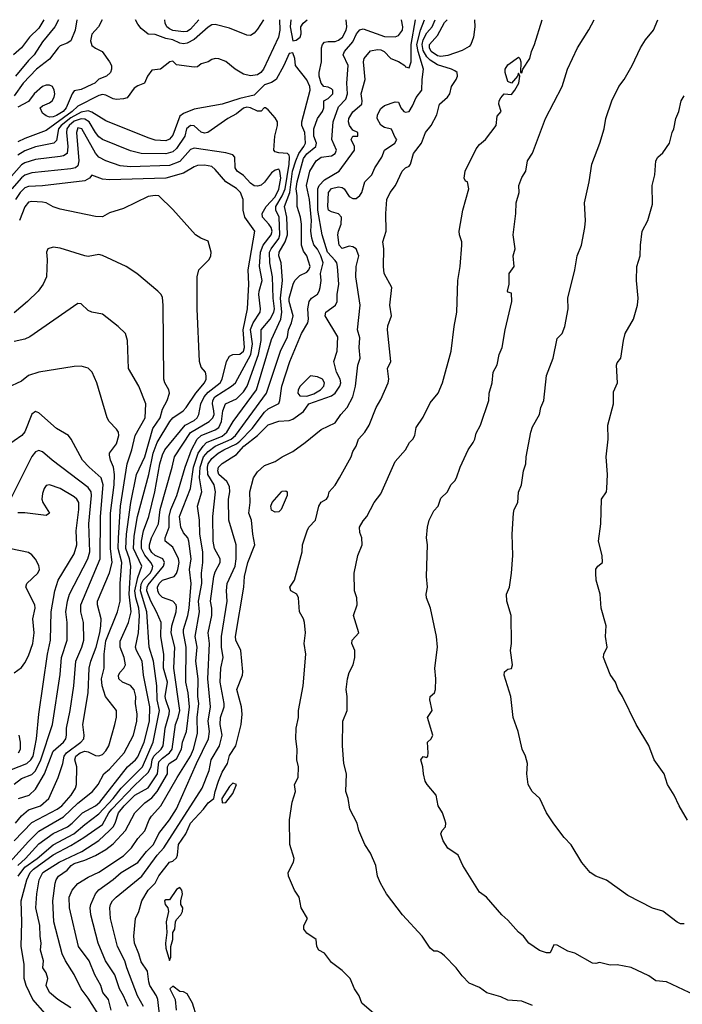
# Model space of a CAD drawing. Header units: metres. Extents: x -51132 to -49532, y -231222 to -229437.
# Tile 331 of 334: x -49852 to -49758, y -229576 to -229437. Entities that reach past the tile are written whole.
import ezdxf

# ---------------------------------------------------------------- set-up
doc = ezdxf.new("R2010")
doc.units = ezdxf.units.M
doc.layers.add('CONTOUR_INDEX', color=1, linetype='Continuous')
doc.layers.add('CONTOUR_INTER', color=3, linetype='Continuous')

msp = doc.modelspace()

# ---------------------------------------------------------------- linework, layer by layer
at = {"layer": 'CONTOUR_INDEX'}
for points, elevation in [([(-49848.4, -229436.76), (-49849.08, -229437.98), (-49850.43, -229439.26), (-49851.58, -229440.74), (-49852.69, -229441.76)], 75), ([(-49801.58, -229577.76), (-49803.29, -229576.26), (-49803.66, -229575.26), (-49804.31, -229574.26), (-49804.92, -229572.76), (-49806.08, -229571.66), (-49807.58, -229570.53), (-49808.58, -229569.19), (-49809.37, -229568.76), (-49809.69, -229568.26), (-49809.77, -229567.26), (-49811.08, -229566.37), (-49811.53, -229565.76), (-49811.53, -229565.26), (-49811, -229564.26), (-49811.88, -229562.76), (-49812.19, -229561.26), (-49812.85, -229560.26), (-49813.67, -229558.26), (-49813.73, -229557.76), (-49812.96, -229556.26), (-49812.87, -229555.76), (-49813.49, -229553.76), (-49813.53, -229550.26), (-49813.16, -229547.76), (-49812.69, -229546.26), (-49812.84, -229545.26), (-49812.32, -229544.26), (-49812.27, -229542.76), (-49812.49, -229541.76), (-49812.48, -229540.26), (-49812.66, -229538.76), (-49812.6, -229537.26), (-49812.29, -229535.76), (-49812.26, -229534.76), (-49811.59, -229531.26), (-49811.21, -229526.76), (-49811.46, -229525.26), (-49811.26, -229523.76), (-49811.41, -229522.26), (-49811.55, -229521.76), (-49812.15, -229520.76), (-49812.28, -229518.76), (-49812.49, -229518.26), (-49813.34, -229517.76), (-49813.48, -229517.26), (-49812.86, -229516.26), (-49812.7, -229515.76), (-49811.77, -229512.26), (-49811.71, -229511.26), (-49811.06, -229509.26), (-49810.8, -229508.76), (-49809.87, -229507.76), (-49809.41, -229505.76), (-49809.08, -229505.22), (-49808.32, -229504.76), (-49808.08, -229504.38), (-49807.94, -229503.76), (-49807.08, -229502.79), (-49806.45, -229501.76), (-49804.79, -229498.76), (-49804.58, -229498.02), (-49804.11, -229497.26), (-49803.76, -229496.26), (-49802.88, -229495.26), (-49802.27, -229494.26), (-49801.25, -229491.76), (-49800.58, -229490.62), (-49799.54, -229488.26), (-49799.47, -229487.76), (-49799.66, -229486.26), (-49799.19, -229485.26), (-49799.64, -229480.76), (-49799.58, -229480.2), (-49799.1, -229478.76), (-49799.32, -229477.26), (-49799.05, -229474.76), (-49800.1, -229472.76), (-49800.22, -229471.76), (-49800.17, -229469.26), (-49800.32, -229468.26), (-49799.85, -229466.76), (-49799.9, -229464.26), (-49799.72, -229462.26), (-49799.29, -229461.26), (-49798.51, -229460.26), (-49797.58, -229458.25), (-49797.08, -229457.76), (-49796.58, -229457.52), (-49796.4, -229457.26), (-49795.94, -229455.76), (-49794.83, -229454.26), (-49794.28, -229452.76), (-49793.45, -229451.76), (-49792.65, -229450.26), (-49792.25, -229448.76), (-49791.16, -229447.76), (-49790.8, -229447.26), (-49790.58, -229446.22), (-49789.89, -229445.26), (-49789.7, -229444.76), (-49789.76, -229444.26), (-49790.08, -229444.03), (-49790.59, -229443.76), (-49792.58, -229443.17), (-49793.58, -229442.5), (-49794.08, -229442.01), (-49794.58, -229441.14), (-49794.75, -229440.26), (-49794.58, -229439.63), (-49794.08, -229438.63), (-49793.33, -229437.76), (-49792.9, -229436.76)], 75), ([(-49813.38, -229436.76), (-49813.45, -229437.76), (-49813.08, -229439.76), (-49812.58, -229439.66), (-49812.03, -229439.26), (-49811.87, -229438.76), (-49811.93, -229437.76), (-49811.6, -229437.26), (-49811.05, -229436.76)], 70), ([(-49840.08, -229578.76), (-49842.08, -229575.55), (-49843.08, -229574.22), (-49844.08, -229572.23), (-49845.34, -229570.26), (-49845.79, -229569.26), (-49846.97, -229564.76), (-49847.1, -229561.76), (-49846.8, -229559.26), (-49846.66, -229558.76), (-49846.31, -229558.26), (-49845.08, -229557.39), (-49844.53, -229556.76), (-49844.08, -229556.48), (-49842.58, -229555.99), (-49841.08, -229555.31), (-49839.58, -229554.48), (-49838.58, -229553.68), (-49836.83, -229551.76), (-49835.47, -229549.26), (-49834.08, -229547.87), (-49833.08, -229547.14), (-49832.33, -229546.26), (-49830.83, -229543.76), (-49830.87, -229542.76), (-49830.6, -229542.26), (-49829.58, -229541.61), (-49828.85, -229540.26), (-49828.7, -229539.26), (-49828.14, -229537.76), (-49827.73, -229534.26), (-49827.93, -229532.26), (-49828.23, -229530.76), (-49828.2, -229525.76), (-49828.59, -229523.76), (-49828.57, -229523.26), (-49827.97, -229521.26), (-49827.79, -229520.26), (-49827.5, -229516.76), (-49827.73, -229514.76), (-49827.5, -229513.26), (-49827.81, -229510.76), (-49827.99, -229510.26), (-49828.58, -229509.57), (-49828.98, -229508.76), (-49829.15, -229507.26), (-49827.58, -229503.26), (-49827.14, -229500.26), (-49826.48, -229498.26), (-49825.8, -229497.26), (-49825.31, -229496.76), (-49823.08, -229495.82), (-49822.43, -229495.26), (-49821.56, -229493.76), (-49818.22, -229489.26), (-49816.08, -229482.15), (-49814.77, -229479.26), (-49814.63, -229478.26), (-49814.82, -229476.26), (-49814.54, -229473.76), (-49814.75, -229471.26), (-49815.07, -229470.26), (-49815.03, -229469.76), (-49814.18, -229468.26), (-49813.85, -229467.26), (-49813.92, -229464.76), (-49814.26, -229463.26), (-49813.52, -229461.26), (-49813.11, -229458.26), (-49812.67, -229456.76), (-49812.22, -229455.76), (-49811.5, -229454.76), (-49811.28, -229454.26), (-49811.36, -229452.76), (-49811.81, -229451.76), (-49811.8, -229451.26), (-49810.63, -229446.76), (-49810.66, -229446.26), (-49811.08, -229445.28), (-49812.72, -229443.26), (-49812.77, -229442.26), (-49813.08, -229441.45), (-49813.58, -229441.54), (-49814.34, -229443.26), (-49815.45, -229445.26), (-49816.08, -229445.65), (-49817.08, -229446.01), (-49818.58, -229447.47), (-49820.58, -229447.93), (-49823.08, -229448.73), (-49827.08, -229449.47), (-49828.58, -229450.05), (-49829.08, -229450.44), (-49830.08, -229453.15), (-49830.58, -229453.7), (-49831.08, -229453.94), (-49832.58, -229453.83), (-49833.58, -229453.52), (-49839.58, -229451.12), (-49841.58, -229449.86), (-49842.08, -229449.71), (-49843.08, -229449.88), (-49844.58, -229450.7), (-49845.92, -229451.76), (-49846.31, -229452.26), (-49846.58, -229453.91), (-49846.95, -229454.26), (-49849.58, -229454.81), (-49851.08, -229455.35), (-49852.08, -229455.99)], 70), ([(-49853.21, -229556.26), (-49850.58, -229553.33), (-49849.08, -229551.88), (-49845.58, -229549.84), (-49843.58, -229547.92), (-49841.47, -229546.26), (-49840.69, -229545.26), (-49839.88, -229543.76), (-49839.08, -229543.1), (-49837.02, -229540.76), (-49835.69, -229538.26), (-49835.18, -229536.26), (-49835.13, -229535.26), (-49835.4, -229533.76), (-49835.33, -229532.76), (-49835.58, -229531.82), (-49836.08, -229531.22), (-49837.23, -229530.76), (-49837.77, -229530.26), (-49837.79, -229529.76), (-49837.58, -229529.33), (-49837.06, -229528.76), (-49836.81, -229528.26), (-49836.98, -229527.26), (-49837.55, -229525.76), (-49837.58, -229524.94), (-49836.36, -229522.26), (-49835.98, -229520.76), (-49836.29, -229518.26), (-49836.07, -229514.26), (-49836.24, -229513.26), (-49836.75, -229511.76), (-49836.67, -229509.76), (-49836.07, -229505.26), (-49835.24, -229501.26), (-49834.08, -229498.76), (-49832.92, -229494.76), (-49831.89, -229493.26), (-49831.58, -229492.03), (-49830.88, -229490.76), (-49830.56, -229489.76), (-49830.65, -229489.26), (-49831.22, -229488.26), (-49831.37, -229487.76), (-49831.47, -229477.26), (-49831.58, -229476.19), (-49831.77, -229475.76), (-49832.2, -229475.26), (-49835.2, -229472.76), (-49836.7, -229471.76), (-49840.08, -229470.19), (-49840.58, -229470.06), (-49842.08, -229470.33), (-49842.58, -229470.28), (-49846.08, -229469.16), (-49847.08, -229469.05), (-49847.82, -229469.26), (-49848.02, -229469.76), (-49847.92, -229470.76), (-49848.01, -229473.26), (-49848.49, -229474.26), (-49849.19, -229475.26), (-49850.69, -229476.76), (-49852.58, -229478.35)], 65), ([(-49854.08, -229543.56), (-49850.82, -229542.26), (-49850.22, -229541.76), (-49849.92, -229541.26), (-49849.42, -229538.76), (-49849.12, -229535.26), (-49847.89, -229526.76), (-49847.45, -229524.76), (-49847.35, -229520.76), (-49846.83, -229517.76), (-49846.38, -229516.26), (-49844.08, -229512.54), (-49843.73, -229511.26), (-49843.81, -229509.26), (-49843.43, -229506.26), (-49843.44, -229505.26), (-49843.72, -229504.76), (-49844.08, -229504.45), (-49846.08, -229503.26), (-49847.58, -229502.73), (-49848.08, -229502.85), (-49848.33, -229503.26), (-49848.58, -229503.98), (-49848.65, -229504.76), (-49848.52, -229505.26), (-49847.57, -229506.76), (-49848.08, -229507.09), (-49851.08, -229506.71), (-49852.08, -229506.72)], 60), ([(-49814.69, -229503.76), (-49814.58, -229503.64), (-49814.08, -229503.58), (-49813.9, -229503.76), (-49813.86, -229504.26), (-49814.71, -229506.26), (-49815.08, -229506.58), (-49815.58, -229506.63), (-49816.08, -229506.32), (-49816.2, -229505.76), (-49816.01, -229505.26), (-49814.69, -229503.76)], 75)]:
    msp.add_lwpolyline(points, dxfattribs=dict(at, elevation=elevation))
at = {"layer": 'CONTOUR_INTER'}
for points, elevation in [([(-49843.71, -229436.76), (-49843.93, -229438.26), (-49844.58, -229439.77), (-49845.08, -229440.1), (-49846.08, -229440.49), (-49846.37, -229440.76), (-49847.58, -229442.34), (-49849.42, -229443.76), (-49851.34, -229445.76), (-49852.58, -229447.58)], 73), ([(-49846.32, -229436.76), (-49846.84, -229437.76), (-49848.58, -229439.92), (-49849.77, -229441.76), (-49850.58, -229442.56), (-49852.4, -229444.76)], 74), ([(-49814.96, -229436.76), (-49814.92, -229438.26), (-49815.11, -229439.26), (-49817.22, -229443.76), (-49817.59, -229444.26), (-49818.08, -229444.59), (-49819.08, -229444.72), (-49820.08, -229444.48), (-49821.26, -229443.76), (-49822.58, -229442.69), (-49823.58, -229442.32), (-49824.08, -229442.26), (-49824.58, -229442.42), (-49825.08, -229442.76), (-49826.08, -229443.01), (-49826.58, -229443.43), (-49827.08, -229443.49), (-49829.58, -229443.18), (-49830.08, -229442.62), (-49830.54, -229442.76), (-49831.86, -229443.76), (-49833.08, -229443.94), (-49833.69, -229444.76), (-49834.12, -229445.76), (-49835.08, -229446.14), (-49835.58, -229446.49), (-49836.58, -229447.83), (-49837.08, -229448), (-49838.08, -229448.08), (-49838.58, -229447.97), (-49839.58, -229447.47), (-49840.08, -229447.39), (-49840.58, -229447.5), (-49843.58, -229449.03), (-49844.35, -229449.76), (-49848.08, -229452.46), (-49851.08, -229453.6), (-49852.08, -229454.11)], 71), ([(-49840.11, -229436.76), (-49840.64, -229437.76), (-49841.58, -229438.79), (-49841.77, -229439.76), (-49841.58, -229440.4), (-49841.08, -229440.81), (-49840.12, -229441.26), (-49839.08, -229442.76), (-49838.8, -229443.26), (-49838.77, -229443.76), (-49838.92, -229444.26), (-49839.52, -229444.76), (-49840.58, -229445.2), (-49841.16, -229445.76), (-49841.58, -229445.97), (-49843.08, -229446.64), (-49844.08, -229446.85), (-49844.39, -229447.26), (-49845.21, -229449.26), (-49845.66, -229449.76), (-49846.58, -229450.37), (-49847.08, -229450.56), (-49847.58, -229450.59), (-49848.08, -229450.42), (-49848.58, -229450), (-49848.89, -229449.26), (-49848.58, -229448.97), (-49847.58, -229448.56), (-49847.21, -229448.26), (-49846.91, -229447.76), (-49846.84, -229447.26), (-49846.91, -229446.76), (-49847.17, -229446.26), (-49847.58, -229446.04), (-49848.08, -229446.06), (-49848.58, -229446.26), (-49849.76, -229447.26), (-49850.58, -229448.36), (-49852.08, -229449.18)], 72), ([(-49838.86, -229577.26), (-49839.22, -229575.76), (-49840.04, -229574.76), (-49840.29, -229573.76), (-49841.16, -229572.26), (-49841.98, -229570.26), (-49843.48, -229568.26), (-49844.77, -229562.76), (-49844.79, -229561.26), (-49844.39, -229560.26), (-49843.58, -229559.29), (-49842.08, -229558.39), (-49840.58, -229557.69), (-49837.08, -229555.37), (-49835.97, -229554.26), (-49835.08, -229552.92), (-49834.08, -229551.83), (-49833.47, -229550.26), (-49833.14, -229549.76), (-49831.8, -229548.26), (-49829.49, -229544.26), (-49827.58, -229541.25), (-49827.15, -229540.26), (-49826.58, -229538), (-49826.62, -229535.76), (-49826.4, -229533.76), (-49826.55, -229532.76), (-49826.52, -229530.26), (-49826.81, -229527.76), (-49826.65, -229525.76), (-49826.93, -229524.26), (-49826.33, -229520.76), (-49826.47, -229519.26), (-49825.96, -229516.76), (-49826.05, -229515.26), (-49825.85, -229513.76), (-49825.82, -229512.26), (-49826.25, -229509.76), (-49826.33, -229507.76), (-49826.59, -229505.76), (-49825.98, -229503.76), (-49826.3, -229501.76), (-49826.22, -229500.26), (-49825.73, -229498.76), (-49825.08, -229498.02), (-49824.08, -229497.27), (-49821.82, -229496.26), (-49821.21, -229495.76), (-49816.82, -229489.76), (-49814.84, -229483.76), (-49813.84, -229481.76), (-49813.69, -229480.76), (-49813.26, -229479.76), (-49813.04, -229478.76), (-49813.6, -229476.76), (-49813.59, -229476.26), (-49813.02, -229474.26), (-49812.78, -229473.76), (-49812.08, -229473.06), (-49811.08, -229472.59), (-49810.79, -229472.26), (-49810.62, -229471.76), (-49811.08, -229470.27), (-49811.58, -229469.58), (-49811.86, -229468.76), (-49811.86, -229465.76), (-49811.97, -229464.76), (-49812.44, -229463.26), (-49812.44, -229461.76), (-49812.58, -229460.76), (-49812.48, -229459.76), (-49811.58, -229456.45), (-49811.08, -229455.81), (-49809.79, -229454.76), (-49809.72, -229454.26), (-49810.11, -229453.26), (-49810.11, -229452.26), (-49809.57, -229450.76), (-49808.87, -229449.76), (-49808.69, -229449.26), (-49808.66, -229448.26), (-49808.08, -229447.93), (-49807.4, -229447.26), (-49807.4, -229446.76), (-49807.58, -229446.55), (-49808.08, -229446.32), (-49808.66, -229446.26), (-49809.04, -229445.76), (-49809.34, -229444.76), (-49809.36, -229444.26), (-49809.01, -229442.76), (-49809.03, -229440.76), (-49808.89, -229440.26), (-49808.58, -229439.97), (-49808.08, -229439.83), (-49807.08, -229439.83), (-49806.58, -229439.67), (-49806.04, -229439.26), (-49805.51, -229438.26), (-49805.42, -229437.76), (-49805.53, -229436.76)], 71), ([(-49836.45, -229576.76), (-49837.09, -229575.26), (-49837.68, -229574.26), (-49838.32, -229572.26), (-49839.64, -229570.26), (-49840.67, -229567.76), (-49841.72, -229563.76), (-49841.84, -229562.76), (-49841.74, -229562.26), (-49841.05, -229560.76), (-49840.58, -229560.18), (-49838.58, -229558.74), (-49837.43, -229557.76), (-49835.08, -229556.3), (-49833.84, -229554.76), (-49832.84, -229553.76), (-49832.08, -229552.19), (-49830.59, -229550.26), (-49829.58, -229548.69), (-49826.73, -229542.26), (-49825.03, -229538.76), (-49824.88, -229537.76), (-49825.07, -229536.26), (-49824.77, -229534.26), (-49825.12, -229530.26), (-49824.91, -229525.26), (-49825.09, -229523.76), (-49824.56, -229521.26), (-49824.57, -229520.26), (-49824.77, -229519.26), (-49824.28, -229515.76), (-49824.08, -229515.1), (-49823.39, -229513.76), (-49823.38, -229513.26), (-49824.18, -229511.76), (-49824.39, -229510.76), (-49824.4, -229507.26), (-49824.02, -229503.76), (-49824.22, -229502.76), (-49825.14, -229501.26), (-49825.19, -229500.26), (-49825.09, -229499.76), (-49824.58, -229499), (-49823.65, -229498.26), (-49822.87, -229497.76), (-49821.08, -229496.95), (-49820.58, -229496.55), (-49818.84, -229494.76), (-49817.08, -229492.43), (-49816.58, -229491.96), (-49815.08, -229491.2), (-49814.9, -229490.76), (-49814.65, -229488.76), (-49813.52, -229485.26), (-49811.85, -229481.26), (-49810.93, -229479.76), (-49810.83, -229479.26), (-49810.93, -229477.76), (-49810.77, -229476.76), (-49810.41, -229476.26), (-49809.58, -229475.68), (-49809.32, -229475.26), (-49809.21, -229474.76), (-49809.04, -229473.76), (-49809.13, -229472.76), (-49808.79, -229471.26), (-49809.11, -229470.26), (-49809.58, -229469.32), (-49810.08, -229468.69), (-49810.4, -229467.76), (-49810.53, -229466.76), (-49810.45, -229465.26), (-49810.7, -229462.26), (-49811.14, -229460.26), (-49810.66, -229458.26), (-49809.78, -229456.76), (-49809.08, -229456.28), (-49807.58, -229456.06), (-49807.07, -229455.76), (-49806.87, -229455.26), (-49807.54, -229453.76), (-49807.37, -229451.26), (-49806.58, -229449.12), (-49805.58, -229448.01), (-49805.34, -229447.26), (-49805.42, -229445.76), (-49805.24, -229443.26), (-49805.93, -229441.76), (-49805.74, -229441.26), (-49804.58, -229439.89), (-49804.03, -229438.76), (-49803.58, -229438.22), (-49803.08, -229438.07), (-49800.08, -229439.12), (-49798.58, -229439.2), (-49798.08, -229439.01), (-49797.54, -229438.26), (-49797.46, -229437.76), (-49797.67, -229436.76)], 72), ([(-49834.25, -229576.76), (-49835.11, -229575.26), (-49836.62, -229571.26), (-49836.88, -229570.26), (-49837.96, -229568.26), (-49838.93, -229564.26), (-49839.01, -229562.76), (-49838.92, -229562.26), (-49838.65, -229561.76), (-49838.14, -229561.26), (-49834.48, -229558.26), (-49832.33, -229555.26), (-49831.37, -229554.26), (-49825.92, -229545.76), (-49824.94, -229543.26), (-49824.65, -229541.76), (-49823.46, -229539.76), (-49823.12, -229538.26), (-49823.38, -229536.76), (-49823.32, -229535.76), (-49822.82, -229534.26), (-49822.8, -229533.76), (-49823.36, -229530.76), (-49823.29, -229528.76), (-49822.94, -229527.26), (-49823.18, -229525.76), (-49823.19, -229524.26), (-49822.38, -229519.26), (-49822.46, -229517.76), (-49822.38, -229516.76), (-49821.25, -229514.26), (-49821.12, -229513.26), (-49821.12, -229511.26), (-49822.16, -229507.76), (-49822.21, -229504.76), (-49822.01, -229503.76), (-49822.08, -229502.98), (-49822.43, -229502.26), (-49823.58, -229501.26), (-49823.73, -229500.76), (-49823.62, -229500.26), (-49823.08, -229499.71), (-49821.08, -229498.45), (-49820.03, -229497.26), (-49818.08, -229495.74), (-49816.58, -229494.24), (-49815.08, -229493.72), (-49813.58, -229493.63), (-49813.08, -229493.45), (-49811.58, -229492.34), (-49810.8, -229491.26), (-49807.58, -229490.11), (-49807.08, -229489.76), (-49806.42, -229488.76), (-49806.28, -229488.26), (-49806.38, -229487.76), (-49806.9, -229486.76), (-49807.26, -229485.26), (-49806.81, -229483.76), (-49806.7, -229481.76), (-49808.49, -229478.76), (-49808.39, -229478.26), (-49807.03, -229477.26), (-49806.77, -229476.76), (-49806.79, -229475.76), (-49806.55, -229474.26), (-49806.76, -229471.76), (-49806.85, -229471.26), (-49807.08, -229470.91), (-49808.15, -229469.76), (-49808.93, -229467.26), (-49809.51, -229463.76), (-49809.54, -229460.76), (-49809.36, -229460.26), (-49808.58, -229459.46), (-49806.49, -229458.26), (-49804.32, -229455.26), (-49804.31, -229454.76), (-49804.81, -229453.76), (-49804.58, -229453.28), (-49803.85, -229453.26), (-49803.84, -229452.76), (-49804.58, -229452.42), (-49805.05, -229451.76), (-49805.18, -229451.26), (-49805.12, -229450.76), (-49804.58, -229449.81), (-49803.28, -229448.76), (-49803.23, -229448.26), (-49803.38, -229447.26), (-49802.82, -229445.26), (-49803.04, -229442.76), (-49802.97, -229442.26), (-49802.08, -229441.16), (-49801.08, -229440.98), (-49800.58, -229441.04), (-49800.13, -229441.26), (-49799.16, -229442.26), (-49798.08, -229442.67), (-49797.19, -229443.26), (-49797.08, -229443.46), (-49796.58, -229443.61), (-49796.28, -229442.76), (-49796.29, -229440.26), (-49795.69, -229436.76)], 73), ([(-49831.95, -229578.26), (-49832.22, -229575.76), (-49832.39, -229575.26), (-49833.34, -229573.76), (-49833.52, -229573.26), (-49833.69, -229571.76), (-49834.58, -229570.4), (-49834.91, -229569.26), (-49835.55, -229567.76), (-49835.62, -229566.76), (-49835.4, -229564.26), (-49834.92, -229563.26), (-49834.49, -229561.76), (-49833.61, -229560.26), (-49832.6, -229559.26), (-49832.08, -229558.2), (-49830.59, -229556.26), (-49830.08, -229556.14), (-49829.58, -229555.65), (-49829.42, -229555.26), (-49829.3, -229553.76), (-49828.24, -229552.26), (-49827.58, -229550.76), (-49825.75, -229548.76), (-49825.08, -229547.84), (-49824.26, -229547.26), (-49824.08, -229546.23), (-49823.62, -229544.76), (-49823.08, -229543.5), (-49822.32, -229542.26), (-49822.08, -229541.12), (-49821.16, -229539.76), (-49820.38, -229536.76), (-49820.25, -229535.26), (-49820.35, -229534.26), (-49821.03, -229531.76), (-49820.22, -229529.76), (-49820.16, -229529.26), (-49820.44, -229526.26), (-49821.16, -229524.76), (-49821.22, -229524.26), (-49820.04, -229517.26), (-49819.94, -229515.76), (-49819.48, -229513.76), (-49818.47, -229511.26), (-49818.76, -229509.76), (-49818.95, -229507.76), (-49819.31, -229506.76), (-49819.12, -229505.26), (-49819.16, -229503.76), (-49818.67, -229501.76), (-49818.08, -229500.92), (-49817.08, -229499.99), (-49815.58, -229499.44), (-49814.58, -229498.76), (-49813.08, -229498.02), (-49811.32, -229496.76), (-49809.08, -229494.91), (-49807.08, -229493.95), (-49806.26, -229492.76), (-49805.37, -229491.76), (-49804.58, -229490.24), (-49804.21, -229488.76), (-49803.84, -229485.76), (-49803.52, -229484.76), (-49803.68, -229483.26), (-49803.58, -229481.9), (-49803.91, -229480.76), (-49803.54, -229477.26), (-49804.16, -229473.26), (-49804.09, -229471.76), (-49803.72, -229470.26), (-49804.07, -229469.26), (-49804.58, -229468.97), (-49805.08, -229468.9), (-49806.08, -229469.2), (-49806.52, -229468.76), (-49806.67, -229467.26), (-49806.61, -229466.76), (-49806.2, -229465.76), (-49806.18, -229464.76), (-49806.58, -229464.28), (-49807.58, -229464.04), (-49808, -229463.76), (-49808.09, -229463.26), (-49808.01, -229461.26), (-49807.58, -229460.7), (-49806.58, -229460.45), (-49806.08, -229460.55), (-49805.78, -229460.76), (-49805.08, -229461.84), (-49804.58, -229462.14), (-49804.08, -229462.14), (-49803.58, -229461.72), (-49803.31, -229461.26), (-49802.84, -229459.76), (-49801.89, -229458.76), (-49801.46, -229457.76), (-49800.44, -229456.26), (-49800.06, -229455.26), (-49798.61, -229454.26), (-49798.31, -229453.76), (-49798.58, -229453.47), (-49799.08, -229452.27), (-49800.08, -229452.04), (-49800.58, -229451.73), (-49801.1, -229450.76), (-49801.08, -229450.26), (-49800.58, -229449.37), (-49800.08, -229448.93), (-49798.58, -229448.41), (-49798.08, -229448.48), (-49797.78, -229449.26), (-49797.33, -229449.76), (-49797.08, -229449.87), (-49796.58, -229449.78), (-49796.08, -229449), (-49795.58, -229447.8), (-49794.77, -229446.76), (-49794.74, -229445.26), (-49794.53, -229443.76), (-49795.32, -229441.26), (-49795.49, -229440.26), (-49794.99, -229438.26), (-49794.4, -229436.76)], 74), ([(-49817.25, -229436.76), (-49818.08, -229438.11), (-49818.58, -229438.68), (-49819.08, -229439.01), (-49819.58, -229438.96), (-49822.08, -229437.94), (-49824.08, -229437.42), (-49824.58, -229437.49), (-49825.08, -229437.8), (-49827.08, -229439.56), (-49828.08, -229440.08), (-49828.58, -229440.18), (-49829.08, -229440.08), (-49830.08, -229439.6), (-49831.08, -229439.41), (-49832.58, -229438.87), (-49833.58, -229438.82), (-49834.58, -229438.01), (-49835.08, -229437.4), (-49835.37, -229436.76)], 72), ([(-49826.41, -229436.76), (-49827.58, -229438.09), (-49828.08, -229438.43), (-49828.58, -229438.49), (-49830.08, -229438.28), (-49830.58, -229438.05), (-49830.95, -229437.76), (-49831.2, -229437.26), (-49831.23, -229436.76)], 73), ([(-49779.08, -229576.61), (-49780.58, -229576), (-49782.58, -229575.83), (-49783.58, -229575.39), (-49785.58, -229574.81), (-49786.58, -229574.07), (-49788.08, -229573.43), (-49789.08, -229572.38), (-49789.92, -229571.26), (-49791.58, -229569.55), (-49792.08, -229569.12), (-49792.58, -229568.9), (-49793.08, -229568.9), (-49793.58, -229568.48), (-49794.75, -229566.76), (-49797.53, -229563.76), (-49799.81, -229560.76), (-49800.62, -229559.26), (-49801.09, -229558.26), (-49801.29, -229556.76), (-49802.08, -229554.99), (-49802.84, -229553.76), (-49803.71, -229551.76), (-49803.97, -229550.76), (-49805.01, -229548.76), (-49805.23, -229547.26), (-49805.55, -229546.26), (-49805.48, -229543.76), (-49805.83, -229542.26), (-49806.01, -229539.76), (-49805.97, -229536.26), (-49805.35, -229534.76), (-49805.36, -229532.76), (-49805.5, -229531.76), (-49805.32, -229530.26), (-49805.08, -229529.37), (-49804.5, -229528.26), (-49804.28, -229527.26), (-49804.27, -229526.26), (-49804.69, -229525.26), (-49804.64, -229524.76), (-49803.73, -229523.76), (-49804.46, -229521.26), (-49803.94, -229519.76), (-49804.02, -229518.76), (-49804.35, -229517.76), (-49804.37, -229515.26), (-49803.87, -229512.76), (-49803.22, -229511.26), (-49803.28, -229510.26), (-49803.58, -229509.49), (-49803.63, -229508.76), (-49803.08, -229507.83), (-49802.57, -229507.26), (-49801.53, -229505.26), (-49800.58, -229504.02), (-49798.58, -229499.45), (-49797.08, -229497.78), (-49796.51, -229496.76), (-49796.05, -229496.26), (-49795.78, -229495.76), (-49795.58, -229494.63), (-49794.58, -229493.13), (-49793.58, -229491.09), (-49792.48, -229489.76), (-49791.85, -229488.26), (-49790.61, -229483.76), (-49790.19, -229480.26), (-49789.81, -229478.26), (-49789.67, -229473.76), (-49789.32, -229471.76), (-49789.12, -229468.76), (-49789.12, -229468.26), (-49789.46, -229467.26), (-49789.49, -229466.76), (-49788.97, -229463.76), (-49788.1, -229460.76), (-49788.29, -229459.76), (-49788.58, -229459.67), (-49788.76, -229459.26), (-49788.65, -229458.26), (-49787.08, -229455.1), (-49786.58, -229454.46), (-49785.73, -229453.76), (-49784.24, -229451.76), (-49784.08, -229450.46), (-49783.55, -229449.76), (-49783.84, -229448.76), (-49783.79, -229448.26), (-49783.58, -229447.83), (-49783.08, -229447.27), (-49782.08, -229447.38), (-49781.58, -229446.78), (-49781.02, -229445.76), (-49780.86, -229444.76), (-49781.08, -229444.35), (-49781.19, -229444.76), (-49782.08, -229445.75), (-49782.58, -229445.52), (-49782.97, -229444.26), (-49782.96, -229443.76), (-49782.58, -229443.15), (-49781.08, -229442.09), (-49780.87, -229442.26), (-49780.75, -229442.76), (-49780.77, -229444.26), (-49780.58, -229444.3), (-49780.44, -229443.76), (-49779.46, -229442.26), (-49779.24, -229441.26), (-49778.79, -229440.26), (-49777.7, -229436.76)], 76), ([(-49756.08, -229575.12), (-49760.08, -229573.23), (-49761.58, -229573.13), (-49762.58, -229572.42), (-49765.08, -229571.23), (-49767.08, -229570.84), (-49768.08, -229570.89), (-49769.58, -229570.51), (-49770.08, -229570.64), (-49770.58, -229570.58), (-49773.08, -229569.18), (-49774.08, -229568.92), (-49775.58, -229568.03), (-49776.08, -229567.98), (-49776.58, -229569.12), (-49777.08, -229569.15), (-49778.08, -229568.8), (-49779.61, -229567.76), (-49780.38, -229566.76), (-49781.08, -229566.21), (-49782.58, -229564.51), (-49783.45, -229563.76), (-49785.6, -229561.26), (-49786.58, -229560.52), (-49788.97, -229556.76), (-49789.64, -229555.26), (-49791.08, -229554.27), (-49791.73, -229553.26), (-49792.07, -229552.26), (-49791.89, -229551.76), (-49791.41, -229551.26), (-49791.37, -229550.76), (-49791.5, -229550.26), (-49791.86, -229549.26), (-49792.46, -229548.26), (-49792.76, -229546.76), (-49794.02, -229545.26), (-49794.3, -229544.76), (-49794.56, -229543.76), (-49794.63, -229542.76), (-49794.93, -229541.76), (-49794.58, -229541.3), (-49794.08, -229541.43), (-49793.93, -229541.26), (-49793.86, -229540.76), (-49793.98, -229539.26), (-49793.47, -229538.76), (-49793.24, -229538.26), (-49793.97, -229535.76), (-49793.31, -229534.76), (-49793.64, -229533.26), (-49793.6, -229532.76), (-49792.98, -229532.26), (-49792.86, -229531.76), (-49792.81, -229530.26), (-49792.94, -229528.76), (-49792.56, -229525.76), (-49792.68, -229524.26), (-49793.54, -229520.26), (-49794.12, -229518.76), (-49794.15, -229518.26), (-49793.98, -229517.26), (-49794.14, -229515.76), (-49793.98, -229511.26), (-49794.1, -229510.26), (-49793.97, -229508.76), (-49793.74, -229507.76), (-49793.08, -229506.44), (-49792.44, -229505.76), (-49792.08, -229504.63), (-49791.16, -229503.76), (-49790.65, -229502.76), (-49790.08, -229502.16), (-49789.88, -229501.76), (-49789.35, -229500.26), (-49788.23, -229497.76), (-49787.49, -229496.76), (-49787.27, -229496.26), (-49787.08, -229495.43), (-49786.47, -229494.26), (-49785.29, -229490.76), (-49785.24, -229489.76), (-49784.8, -229488.26), (-49784.65, -229486.76), (-49784.08, -229485.71), (-49783.83, -229484.26), (-49783.4, -229483.26), (-49782.97, -229480.76), (-49782.01, -229476.76), (-49782.08, -229475.57), (-49782.58, -229475.43), (-49782.63, -229475.26), (-49782.38, -229474.26), (-49782.37, -229472.76), (-49781.67, -229471.76), (-49781.83, -229470.26), (-49781.54, -229469.26), (-49781.84, -229467.26), (-49781.44, -229464.26), (-49781.4, -229462.76), (-49780.98, -229461.26), (-49781.03, -229460.26), (-49780.58, -229459.15), (-49780.03, -229458.26), (-49779.8, -229456.76), (-49779.08, -229455.68), (-49777.23, -229450.76), (-49774.86, -229446.26), (-49774.13, -229443.76), (-49772.68, -229440.76), (-49771.08, -229438.21), (-49770.36, -229436.76)], 77), ([(-49787.3, -229436.76), (-49787.26, -229437.76), (-49787.46, -229439.26), (-49787.82, -229440.26), (-49788.08, -229440.55), (-49789.08, -229441.15), (-49791.08, -229441.84), (-49792.08, -229441.99), (-49792.58, -229441.9), (-49793.46, -229441.26), (-49793.71, -229440.76), (-49793.68, -229440.26), (-49792.58, -229438.98), (-49791.58, -229437.18), (-49791.17, -229436.76)], 76), ([(-49757.58, -229565.04), (-49758.08, -229565), (-49758.58, -229564.77), (-49760.58, -229563.24), (-49762.08, -229562.81), (-49765.58, -229560.98), (-49768.58, -229558.85), (-49770.11, -229558.26), (-49770.89, -229557.76), (-49772.08, -229556.31), (-49773.58, -229553.8), (-49774.57, -229552.76), (-49776.08, -229550.85), (-49777.08, -229549.28), (-49778.02, -229547.26), (-49779.11, -229546.26), (-49779.68, -229545.26), (-49779.87, -229543.76), (-49779.8, -229542.26), (-49780.07, -229541.26), (-49780.55, -229540.26), (-49781.11, -229537.76), (-49781.83, -229535.76), (-49782.18, -229532.76), (-49783.08, -229529.76), (-49783.04, -229529.26), (-49782.58, -229528.9), (-49782.08, -229528.8), (-49781.9, -229528.26), (-49782.19, -229526.26), (-49782.06, -229525.26), (-49782.09, -229521.26), (-49782.72, -229519.26), (-49782.76, -229518.26), (-49782.34, -229517.26), (-49782.07, -229515.26), (-49781.86, -229512.76), (-49781.95, -229509.76), (-49781.78, -229506.76), (-49781.67, -229506.26), (-49781.16, -229505.26), (-49781.08, -229503.78), (-49780.66, -229502.76), (-49780.36, -229500.76), (-49780.03, -229499.76), (-49779.99, -229498.76), (-49779.31, -229495.26), (-49779.08, -229494.52), (-49778.08, -229492.76), (-49777.88, -229491.76), (-49777.48, -229490.76), (-49777.08, -229487.23), (-49776.14, -229484.76), (-49775.58, -229481.99), (-49774.88, -229481.26), (-49774.48, -229480.26), (-49774.01, -229477.76), (-49774.05, -229476.26), (-49773.07, -229472.26), (-49772.74, -229470.26), (-49772.12, -229468.76), (-49771.65, -229466.26), (-49771.57, -229465.26), (-49771.73, -229462.76), (-49771.07, -229459.76), (-49770.69, -229457.26), (-49769.54, -229454.26), (-49768.92, -229452.26), (-49768.7, -229450.76), (-49767.81, -229448.26), (-49766.84, -229446.26), (-49766.08, -229445.24), (-49764.97, -229443.26), (-49763.78, -229440.76), (-49763.08, -229439.62), (-49761.91, -229438.26), (-49761.31, -229436.76)], 78), ([(-49757.08, -229550.33), (-49758.3, -229548.26), (-49759.01, -229546.76), (-49759.93, -229545.26), (-49760.4, -229543.76), (-49761.81, -229541.76), (-49762.58, -229539.74), (-49764.36, -229536.76), (-49766.33, -229532.76), (-49766.94, -229531.76), (-49767.32, -229530.76), (-49768.08, -229529.64), (-49769.02, -229527.26), (-49768.97, -229526.76), (-49768.51, -229525.76), (-49768.72, -229524.26), (-49768.63, -229522.76), (-49769.35, -229520.26), (-49769.48, -229518.26), (-49770.04, -229516.26), (-49770.11, -229515.26), (-49770.08, -229514.72), (-49769.82, -229514.26), (-49769.16, -229513.76), (-49769.22, -229512.76), (-49769.7, -229510.76), (-49769.38, -229508.26), (-49769.31, -229504.76), (-49768.6, -229503.76), (-49768.53, -229503.26), (-49768.47, -229501.26), (-49768.65, -229498.76), (-49768.37, -229496.26), (-49768.4, -229494.26), (-49767.59, -229491.26), (-49767.58, -229489.57), (-49767.01, -229488.26), (-49767.15, -229485.76), (-49767.08, -229485.42), (-49766.56, -229484.76), (-49766.2, -229482.26), (-49765.93, -229481.26), (-49764.74, -229479.26), (-49764.18, -229477.26), (-49764.1, -229476.26), (-49764.35, -229473.76), (-49764.28, -229471.76), (-49763.79, -229470.26), (-49763.77, -229468.76), (-49763.52, -229466.76), (-49762.72, -229465.26), (-49762.08, -229462.92), (-49762.1, -229460.26), (-49761.75, -229458.76), (-49761.58, -229456.76), (-49761.29, -229456.26), (-49760.58, -229455.64), (-49759.66, -229454.26), (-49759.29, -229452.76), (-49759.04, -229452.26), (-49758.76, -229450.76), (-49758.31, -229449.76), (-49757.99, -229448.26), (-49757.58, -229447.56)], 79), ([(-49844.58, -229576.92), (-49846.41, -229575.76), (-49847.58, -229574.77), (-49848.08, -229573.76), (-49847.84, -229572.76), (-49848.08, -229571.98), (-49848.51, -229571.26), (-49848.44, -229570.26), (-49848.87, -229568.76), (-49848.75, -229567.76), (-49848.92, -229566.76), (-49848.96, -229565.26), (-49849.51, -229562.76), (-49849.36, -229560.76), (-49849.06, -229558.76), (-49848.53, -229557.76), (-49846.22, -229556.26), (-49843, -229554.76), (-49840.58, -229553.19), (-49839.06, -229551.76), (-49838.56, -229551.26), (-49838.28, -229550.76), (-49837.82, -229549.26), (-49837.01, -229548.26), (-49835.5, -229546.76), (-49833.58, -229545.73), (-49832.28, -229543.76), (-49832.08, -229542.05), (-49831.58, -229541.51), (-49830.55, -229540.76), (-49830.18, -229540.26), (-49829.72, -229536.76), (-49829.33, -229535.76), (-49829.12, -229534.76), (-49829.96, -229528.76), (-49829.8, -229525.76), (-49830.34, -229523.76), (-49830.23, -229522.76), (-49829.64, -229520.76), (-49829.58, -229520.08), (-49829.62, -229519.76), (-49830.08, -229519.26), (-49831.58, -229518.74), (-49832.04, -229518.26), (-49832.24, -229517.76), (-49832.25, -229517.26), (-49832.04, -229516.76), (-49831.58, -229516.29), (-49829.92, -229515.76), (-49829.58, -229515.32), (-49829.37, -229514.76), (-49829.21, -229513.76), (-49829.27, -229513.26), (-49830.08, -229511.61), (-49831.19, -229510.76), (-49831.17, -229510.26), (-49830.63, -229508.76), (-49830.61, -229507.26), (-49830.4, -229506.26), (-49829.52, -229504.26), (-49828.36, -229500.26), (-49827.44, -229497.76), (-49826.63, -229496.26), (-49826.08, -229495.76), (-49824.08, -229494.96), (-49823.58, -229494.6), (-49823.18, -229493.76), (-49823, -229492.26), (-49822.62, -229491.26), (-49821.08, -229490.56), (-49820.08, -229489.53), (-49819.54, -229488.76), (-49817.94, -229484.26), (-49817.56, -229482.26), (-49817.55, -229480.76), (-49816.31, -229479.26), (-49815.77, -229478.26), (-49815.69, -229477.76), (-49815.87, -229476.26), (-49815.96, -229473.26), (-49816.34, -229471.26), (-49816.4, -229469.76), (-49816.17, -229469.26), (-49815.08, -229467.78), (-49814.9, -229467.26), (-49815.01, -229464.76), (-49815.49, -229463.76), (-49815.5, -229463.26), (-49814.59, -229461.76), (-49814.18, -229460.76), (-49813.58, -229457.26), (-49813.54, -229456.26), (-49813.58, -229455.98), (-49813.82, -229455.76), (-49815.08, -229455.67), (-49815.58, -229455.5), (-49815.78, -229455.26), (-49815.63, -229453.26), (-49815.23, -229451.76), (-49815.27, -229451.26), (-49815.58, -229450.7), (-49816.58, -229449.53), (-49816.96, -229449.26), (-49817.15, -229449.26), (-49817.58, -229449.74), (-49818.08, -229449.75), (-49819.08, -229449.24), (-49819.58, -229449.18), (-49820.08, -229449.32), (-49821.08, -229450.13), (-49822.31, -229450.76), (-49825.15, -229452.76), (-49825.58, -229452.85), (-49826.08, -229452.72), (-49827.08, -229451.81), (-49827.58, -229451.77), (-49828.14, -229452.26), (-49828.4, -229453.26), (-49829.58, -229455.05), (-49830.08, -229455.5), (-49831.08, -229455.8), (-49834.58, -229455.75), (-49836.08, -229455.36), (-49840.08, -229453.74), (-49840.58, -229453.39), (-49841.08, -229452.76), (-49841.97, -229451.26), (-49842.58, -229450.89), (-49843.08, -229450.81), (-49844.08, -229451.14), (-49844.82, -229451.76), (-49845.11, -229452.26), (-49845.17, -229452.76), (-49844.97, -229454.76), (-49845.08, -229455.76), (-49845.58, -229456.08), (-49846.08, -229456.18), (-49849.58, -229456.58), (-49851.08, -229457.07), (-49851.58, -229457.36), (-49853.7, -229459.76)], 69), ([(-49848.19, -229577.76), (-49849.95, -229575.76), (-49850.9, -229573.76), (-49851.17, -229572.76), (-49851.18, -229570.76), (-49851.61, -229568.26), (-49851.49, -229564.76), (-49851.6, -229561.76), (-49850.8, -229558.76), (-49850.34, -229557.76), (-49849.84, -229557.26), (-49847.08, -229555.25), (-49844.58, -229553.92), (-49842.7, -229552.76), (-49840.08, -229550.91), (-49839.19, -229549.26), (-49838.75, -229548.76), (-49835.58, -229545.44), (-49833.58, -229543.55), (-49833.18, -229542.76), (-49833.01, -229541.76), (-49832.77, -229541.26), (-49831.75, -229540.26), (-49831.48, -229539.76), (-49831.2, -229537.26), (-49830.61, -229535.26), (-49830.57, -229534.76), (-49831.11, -229533.26), (-49831.16, -229532.76), (-49830.85, -229530.76), (-49831.4, -229528.76), (-49831.35, -229526.76), (-49831.79, -229524.26), (-49831.75, -229522.26), (-49832.39, -229520.76), (-49833.2, -229519.26), (-49833.76, -229517.76), (-49833.74, -229517.26), (-49833.58, -229516.95), (-49831.4, -229514.26), (-49831.27, -229513.76), (-49831.52, -229513.26), (-49832.58, -229512.76), (-49833.08, -229512.34), (-49833.38, -229511.76), (-49833.39, -229511.26), (-49833.1, -229510.26), (-49832.13, -229508.26), (-49831.89, -229506.26), (-49830.18, -229500.26), (-49829.86, -229498.76), (-49827.58, -229495.3), (-49824.93, -229493.76), (-49824.41, -229493.26), (-49824.25, -229492.76), (-49824.26, -229492.26), (-49824.48, -229491.26), (-49824.44, -229490.76), (-49824.14, -229490.26), (-49821.78, -229488.76), (-49821.2, -229488.26), (-49819.02, -229484.26), (-49818.79, -229482.76), (-49819.08, -229480.7), (-49818.71, -229479.76), (-49817.73, -229478.26), (-49817.67, -229477.76), (-49817.88, -229475.76), (-49817.85, -229475.26), (-49817.42, -229473.76), (-49817.81, -229471.76), (-49817.67, -229469.76), (-49817.3, -229468.76), (-49816.15, -229467.26), (-49816.02, -229466.76), (-49816.15, -229466.26), (-49816.48, -229465.76), (-49817.38, -229464.76), (-49817.42, -229464.26), (-49816.87, -229463.26), (-49815.58, -229461.88), (-49815.08, -229460.78), (-49814.79, -229459.26), (-49814.9, -229458.26), (-49815.08, -229457.97), (-49815.58, -229458.12), (-49816.08, -229458.5), (-49817.08, -229459.79), (-49817.58, -229460.25), (-49818.08, -229460.37), (-49818.58, -229460.32), (-49819.08, -229459.96), (-49820.08, -229458.88), (-49820.95, -229458.26), (-49821.24, -229457.76), (-49821.3, -229456.26), (-49821.58, -229455.95), (-49822.58, -229455.64), (-49827.08, -229454.97), (-49827.58, -229455.18), (-49829.08, -229456.89), (-49830.58, -229457.43), (-49836.08, -229457.62), (-49837.58, -229457.51), (-49839.58, -229456.8), (-49840.58, -229456.27), (-49841.08, -229455.7), (-49843, -229452.26), (-49843.58, -229452.11), (-49843.78, -229452.76), (-49843.44, -229456.76), (-49843.58, -229457.47), (-49843.89, -229457.76), (-49844.58, -229457.94), (-49850.08, -229458.5), (-49851.08, -229458.83), (-49851.58, -229459.18), (-49852.93, -229460.76)], 68), ([(-49852.01, -229558.26), (-49851.08, -229556.99), (-49849.35, -229555.76), (-49847.08, -229553.83), (-49844.15, -229552.26), (-49842.58, -229550.91), (-49840.58, -229549.43), (-49838.55, -229547.26), (-49837.4, -229545.76), (-49834.4, -229542.76), (-49832.89, -229539.26), (-49832, -229534.76), (-49832.3, -229533.26), (-49832.37, -229531.26), (-49832.85, -229527.76), (-49833.47, -229525.76), (-49833.79, -229520.76), (-49834.7, -229517.76), (-49834.58, -229516.84), (-49834.31, -229516.26), (-49833.31, -229515.26), (-49833.01, -229514.76), (-49832.95, -229514.26), (-49833.2, -229513.76), (-49834.08, -229512.74), (-49834.55, -229511.76), (-49834.54, -229510.76), (-49834.26, -229509.26), (-49833.51, -229507.26), (-49832.67, -229503.76), (-49831.92, -229499.76), (-49831.58, -229498.48), (-49831.23, -229497.76), (-49828.36, -229494.26), (-49827.08, -229493.62), (-49826.64, -229493.26), (-49826.42, -229492.76), (-49826.14, -229491.26), (-49825.63, -229490.26), (-49825.08, -229489.59), (-49823.4, -229488.26), (-49823.12, -229487.76), (-49822.49, -229485.26), (-49822.08, -229484.47), (-49821.58, -229484.26), (-49820.58, -229484.23), (-49820.08, -229483.79), (-49819.92, -229483.26), (-49820.13, -229480.76), (-49819.49, -229477.76), (-49819.32, -229474.26), (-49819.43, -229472.26), (-49818.46, -229466.76), (-49819.86, -229464.76), (-49820.12, -229463.76), (-49820.11, -229462.26), (-49820.52, -229461.26), (-49821.08, -229460.7), (-49822.6, -229459.76), (-49824.08, -229458.01), (-49824.58, -229457.6), (-49825.58, -229457.38), (-49826.58, -229457.45), (-49827.08, -229457.62), (-49828.58, -229458.53), (-49831.08, -229459.24), (-49839.08, -229459.48), (-49840.08, -229459.36), (-49841.58, -229458.83), (-49841.89, -229459.26), (-49842.58, -229459.62), (-49848.58, -229460.31), (-49850.58, -229460.43), (-49851.08, -229460.62), (-49851.77, -229461.26), (-49852.43, -229462.26)], 67), ([(-49852.09, -229556.76), (-49851.01, -229555.76), (-49849.08, -229553.65), (-49847.08, -229552.21), (-49845.03, -229551.26), (-49844.37, -229550.76), (-49842.9, -229549.26), (-49841.08, -229548.29), (-49840.44, -229547.76), (-49836.52, -229542.76), (-49835.39, -229541.76), (-49835.08, -229541.33), (-49834.15, -229539.26), (-49833.38, -229536.26), (-49833.35, -229534.26), (-49834.24, -229529.76), (-49834.42, -229527.76), (-49835.26, -229526.26), (-49835.41, -229525.76), (-49834.94, -229523.76), (-49834.84, -229521.26), (-49834.93, -229520.26), (-49835.34, -229518.76), (-49835.46, -229517.76), (-49835.08, -229515.88), (-49834.47, -229514.26), (-49835.65, -229511.76), (-49835.58, -229510.05), (-49835.1, -229507.26), (-49833.52, -229501.26), (-49832.87, -229498.26), (-49832.3, -229496.76), (-49830.5, -229493.76), (-49830.08, -229493.24), (-49828.63, -229492.26), (-49828.18, -229491.76), (-49826.81, -229489.76), (-49825.6, -229488.26), (-49825.39, -229487.76), (-49825.35, -229487.26), (-49825.47, -229486.76), (-49826.08, -229486.04), (-49826.31, -229485.26), (-49826.64, -229477.76), (-49826.65, -229473.26), (-49826.4, -229472.26), (-49824.96, -229470.76), (-49824.69, -229470.26), (-49824.65, -229469.76), (-49825.08, -229468.18), (-49826.1, -229467.76), (-49826.86, -229467.26), (-49830.08, -229463.67), (-49832.08, -229461.76), (-49832.58, -229461.68), (-49833.58, -229461.85), (-49837.08, -229463.55), (-49839.08, -229464.17), (-49840.08, -229464.74), (-49841.08, -229464.67), (-49846.08, -229463.66), (-49847.08, -229463.31), (-49848.05, -229462.76), (-49848.58, -229462.63), (-49850.08, -229462.54), (-49850.58, -229462.66), (-49851.08, -229463.31), (-49851.86, -229465.26)], 66), ([(-49852.58, -229553.26), (-49850.08, -229550.65), (-49846.5, -229548.76), (-49845.86, -229548.26), (-49844.52, -229546.76), (-49843.89, -229545.76), (-49843.74, -229545.26), (-49843.73, -229542.76), (-49844, -229541.76), (-49843.85, -229541.26), (-49843.26, -229540.76), (-49842.58, -229540.54), (-49842.08, -229540.64), (-49841.08, -229541.15), (-49840.58, -229541.2), (-49840.08, -229541), (-49839.58, -229540.47), (-49839.17, -229539.76), (-49838.3, -229536.76), (-49838.08, -229535.7), (-49838.1, -229534.76), (-49839.64, -229532.76), (-49840.11, -229531.26), (-49840.22, -229530.26), (-49839.84, -229528.76), (-49839.85, -229526.76), (-49839.58, -229524.86), (-49837.93, -229520.76), (-49837.58, -229519.26), (-49837.55, -229516.76), (-49837.32, -229513.76), (-49837.83, -229511.76), (-49837.81, -229510.26), (-49837.5, -229505.76), (-49836.58, -229499.76), (-49835.91, -229497.76), (-49835.42, -229495.76), (-49834.03, -229493.26), (-49833.91, -229491.26), (-49834.91, -229488.76), (-49836.37, -229486.26), (-49836.53, -229482.26), (-49836.82, -229481.26), (-49837.86, -229480.26), (-49840.08, -229478.54), (-49841.58, -229478.23), (-49842.08, -229478), (-49843.08, -229477.07), (-49843.58, -229477.03), (-49850.36, -229481.76), (-49851.08, -229482.08), (-49852.58, -229482.42)], 64), ([(-49852.4, -229550.76), (-49851.58, -229549.69), (-49850.58, -229548.85), (-49848.85, -229548.26), (-49847.66, -229547.26), (-49846.35, -229544.26), (-49845.69, -229542.26), (-49845.52, -229541.26), (-49845.19, -229540.76), (-49843.16, -229539.26), (-49842.73, -229538.76), (-49842.68, -229538.26), (-49842.87, -229536.76), (-49842.12, -229532.26), (-49841.98, -229528.76), (-49841.73, -229527.76), (-49840.97, -229525.76), (-49840.45, -229523.76), (-49840.31, -229522.76), (-49840.28, -229521.76), (-49840.77, -229519.76), (-49840.76, -229519.26), (-49839.08, -229515.23), (-49838.7, -229513.76), (-49838.95, -229511.76), (-49838.92, -229506.76), (-49838.43, -229502.76), (-49838.36, -229501.26), (-49838.5, -229500.26), (-49838.94, -229499.26), (-49839.08, -229498.52), (-49839.06, -229498.26), (-49838.08, -229496.91), (-49837.75, -229495.76), (-49837.82, -229495.26), (-49838.08, -229494.85), (-49839.14, -229493.76), (-49839.39, -229493.26), (-49840.87, -229488.26), (-49841.53, -229486.76), (-49842.08, -229486.2), (-49843.08, -229485.9), (-49844.08, -229485.94), (-49849.08, -229486.76), (-49850.58, -229487.22), (-49851.58, -229488.04), (-49853.58, -229488.97)], 63), ([(-49810.58, -229487.29), (-49812.03, -229488.76), (-49812.33, -229489.26), (-49812.37, -229489.76), (-49812.08, -229490.14), (-49811.08, -229490.18), (-49810.08, -229489.84), (-49809.15, -229489.26), (-49808.68, -229488.76), (-49808.57, -229488.26), (-49808.89, -229487.76), (-49809.58, -229487.44), (-49810.58, -229487.29)], 72), ([(-49851.97, -229547.26), (-49850.47, -229546.76), (-49849.58, -229545.92), (-49848.31, -229543.76), (-49847.08, -229540.52), (-49845.6, -229539.26), (-49845.27, -229538.76), (-49845.16, -229538.26), (-49845.16, -229537.26), (-49844.64, -229534.76), (-49844.13, -229531.26), (-49843.87, -229527.76), (-49842.98, -229525.76), (-49842.73, -229524.76), (-49842.75, -229522.26), (-49843.15, -229520.76), (-49843.14, -229519.76), (-49840.41, -229513.26), (-49840.37, -229507.26), (-49839.96, -229502.76), (-49840.24, -229501.76), (-49841.96, -229500.26), (-49842.89, -229499.26), (-49844.51, -229496.26), (-49844.9, -229495.76), (-49846.57, -229494.76), (-49849.08, -229492.53), (-49849.58, -229492.33), (-49850.08, -229492.71), (-49851.08, -229495.24), (-49851.49, -229495.76), (-49853.7, -229497.26)], 62), ([(-49852.58, -229545.23), (-49851.58, -229544.42), (-49850.08, -229543.85), (-49849.58, -229543.3), (-49848.82, -229541.76), (-49847.15, -229536.76), (-49846.08, -229529.65), (-49845.88, -229527.26), (-49845.09, -229524.76), (-49845.09, -229522.26), (-49845.26, -229520.76), (-49845.05, -229519.26), (-49844.75, -229518.26), (-49842.17, -229513.26), (-49841.87, -229512.26), (-49842.02, -229508.26), (-49841.63, -229504.26), (-49841.7, -229503.76), (-49842.08, -229503.11), (-49847.19, -229499.26), (-49848.58, -229498.06), (-49849.08, -229497.86), (-49849.58, -229498.07), (-49850.08, -229498.71), (-49853.11, -229504.76)], 61), ([(-49852.58, -229529.42), (-49851.58, -229528.65), (-49851.08, -229528), (-49850.58, -229527.01), (-49849.95, -229525.26), (-49849.74, -229523.76), (-49849.95, -229521.76), (-49849.62, -229520.26), (-49849.67, -229519.76), (-49850.92, -229517.26), (-49850.81, -229516.76), (-49849.26, -229515.26), (-49849.01, -229514.76), (-49849.08, -229514.2), (-49849.58, -229513.28), (-49850.08, -229512.67), (-49850.58, -229512.36), (-49853.08, -229511.82)], 59), ([(-49851.98, -229540.76), (-49851.7, -229540.26), (-49851.69, -229539.26), (-49851.9, -229538.26)], 59), ([(-49821.58, -229545.06), (-49822.08, -229545.53), (-49823.16, -229547.26), (-49823.08, -229547.87), (-49822.58, -229547.79), (-49821.58, -229546.52), (-49821.08, -229545.26), (-49821.58, -229545.06)], 74), ([(-49829.58, -229560.17), (-49830.58, -229561.6), (-49831.08, -229561.62), (-49831.27, -229561.76), (-49831.17, -229562.26), (-49830.78, -229562.76), (-49830.7, -229563.26), (-49831.03, -229564.76), (-49830.94, -229566.26), (-49831.14, -229567.76), (-49831.08, -229568.48), (-49830.58, -229570.23), (-49830.4, -229569.76), (-49830.37, -229568.26), (-49830.09, -229567.26), (-49830.11, -229566.26), (-49829.83, -229565.76), (-49829.73, -229564.76), (-49829.58, -229564.4), (-49828.96, -229563.76), (-49828.73, -229563.26), (-49828.67, -229562.76), (-49828.95, -229562.26), (-49828.96, -229561.76), (-49828.74, -229560.76), (-49828.83, -229560.26), (-49829.08, -229559.87), (-49829.58, -229560.17)], 74), ([(-49826.7, -229578.26), (-49827.3, -229576.26), (-49828.08, -229574.95), (-49828.58, -229574.69), (-49829.08, -229574.61), (-49830.08, -229573.86), (-49830.52, -229574.26), (-49829.74, -229575.76), (-49829.63, -229577.26)], 74)]:
    msp.add_lwpolyline(points, dxfattribs=dict(at, elevation=elevation))

doc.saveas('drawing.dxf')
